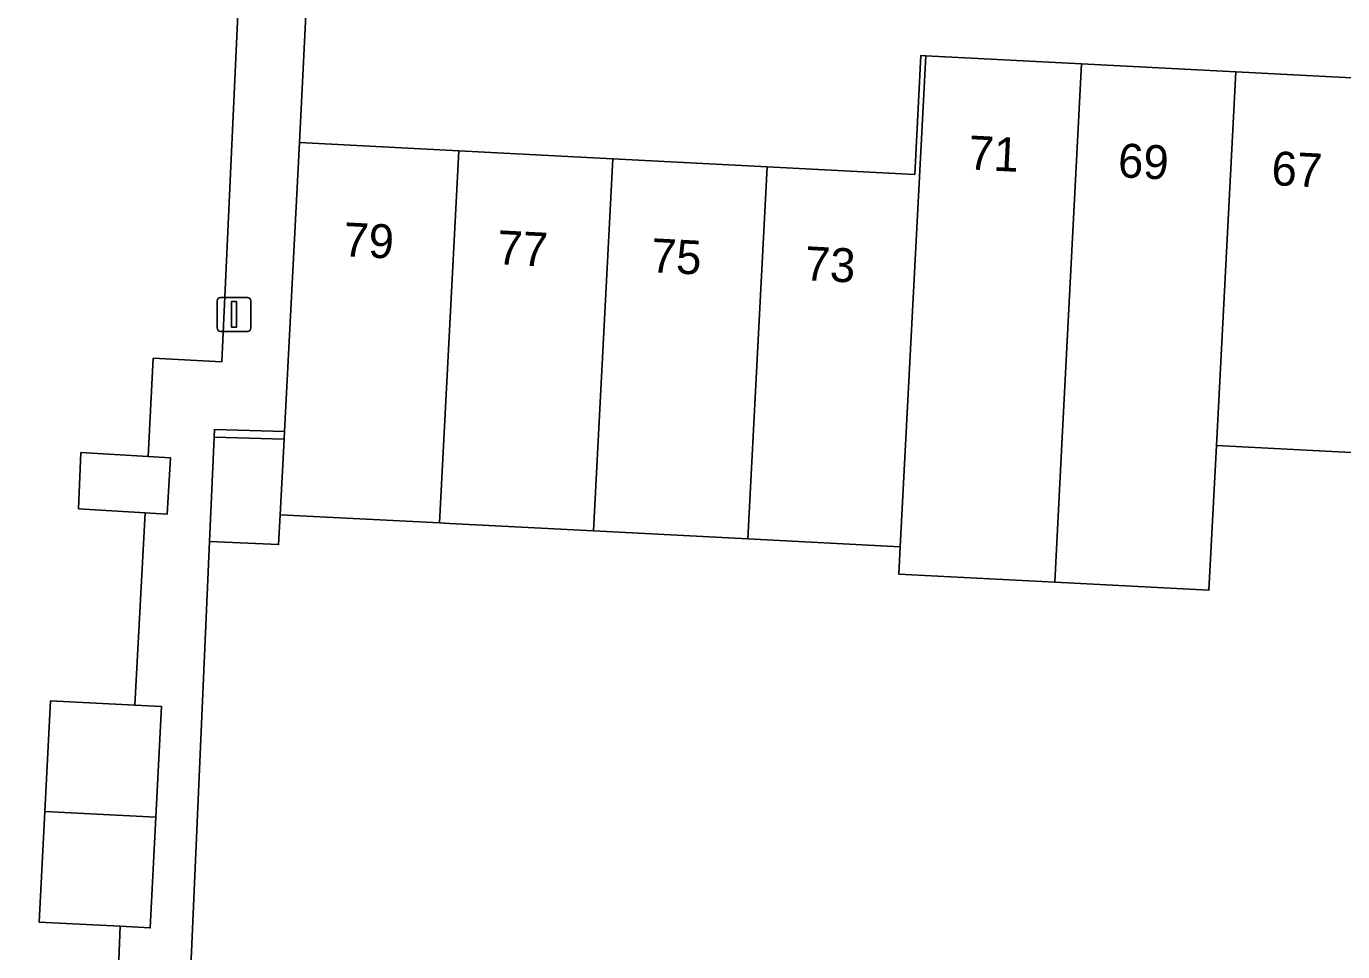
# Model space of a CAD drawing. Extents: x 162989 to 165008, y 383432 to 384338.
# Drawn here: x 164589.06 to 164627.87, y 383560.11 to 383587.38 of the extents above; entities that cross this region are included whole.
import ezdxf

# ---------------------------------------------------------------- set-up
doc = ezdxf.new("R2010")
doc.units = 0
for name, color, linetype in [('IMGEO_Erf', 7, 'Continuous'), ('IMGEO_Lichtmast', 7, 'Continuous'), ('IMGEO_Pand', 7, 'Continuous'), ('IMGEO_Pand_nummerreeks', 7, 'Continuous'), ('IMGEO_Voetpad_open', 7, 'Continuous')]:
    doc.layers.add(name, color=color, linetype=linetype)

msp = doc.modelspace()

# ---------------------------------------------------------------- linework, layer by layer
at = {"layer": 'IMGEO_Erf'}
for points in [[(164566.236, 383528.05), (164592.83, 383536.475), (164598.87, 383538.596), (164591.765, 383559.358), (164591.832, 383560.855), (164589.439, 383560.978), (164589.606, 383564.235), (164589.773, 383567.498), (164592.264, 383567.37), (164592.564, 383573.044), (164590.604, 383573.162), (164590.67, 383574.82), (164592.651, 383574.701), (164592.804, 383577.597), (164594.823, 383577.493), (164595.423, 383590.511), (164594.153, 383590.576), (164594.03, 383588.164), (164591.967, 383588.27), (164592.09, 383590.682), (164592.412, 383596.975), (164583.19, 383597.473)], [(164643.003, 383592.022), (164615.859, 383593.428), (164615.767, 383592.178), (164597.566, 383593.079), (164597.113, 383583.958), (164601.81, 383583.715), (164606.355, 383583.48), (164610.9, 383583.244), (164615.25, 383583.019), (164615.431, 383586.524), (164615.576, 383586.516), (164620.171, 383586.279), (164624.716, 383586.043), (164629.261, 383585.808)], [(164628.689, 383574.794), (164624.144, 383575.03), (164623.923, 383570.759), (164619.378, 383570.994), (164614.782, 383571.231), (164614.824, 383572.041), (164610.33, 383572.274), (164605.785, 383572.509), (164601.538, 383572.729), (164601.24, 383572.744), (164596.544, 383572.988), (164596.498, 383572.108), (164594.464, 383572.197), (164593.915, 383559.664)]]:
    msp.add_lwpolyline(points, dxfattribs=at)
msp.add_lwpolyline([(164596.671, 383575.44), (164594.609, 383575.503), (164594.599, 383575.277), (164596.659, 383575.214)], close=True, dxfattribs=at)
at = {"layer": 'IMGEO_Lichtmast'}
for p, q in [((164594.687, 383578.492), (164594.687, 383579.292)), ((164594.687, 383579.292), (164594.687, 383578.492)), ((164594.787, 383579.392), (164595.577, 383579.392)), ((164595.577, 383579.392), (164594.787, 383579.392)), ((164595.677, 383579.292), (164595.677, 383578.492)), ((164595.677, 383578.492), (164595.677, 383579.292)), ((164595.577, 383578.392), (164594.787, 383578.392)), ((164594.787, 383578.392), (164595.577, 383578.392))]:
    msp.add_line(p, q, dxfattribs=at)
msp.add_lwpolyline([(164595.107, 383579.267), (164595.257, 383579.267), (164595.257, 383578.517), (164595.107, 383578.517), (164595.107, 383579.267)], dxfattribs=at)
for centre, start, end in [((164594.787, 383579.292), 90, 180), ((164594.787, 383579.292), 90, 180), ((164595.577, 383579.292), 0, 90), ((164595.577, 383579.292), 360, 90), ((164594.787, 383578.492), 180, 270), ((164594.787, 383578.492), 180, 270), ((164595.577, 383578.492), 270, 0), ((164595.577, 383578.492), 270, 0)]:
    msp.add_arc(centre, 0.1, start, end, dxfattribs=at)
at = {"layer": 'IMGEO_Pand'}
for points in [[(164610.33, 383572.274), (164614.824, 383572.041), (164615.576, 383586.516), (164615.431, 383586.524), (164615.25, 383583.019), (164610.9, 383583.244)], [(164620.171, 383586.279), (164615.576, 383586.516), (164614.824, 383572.041), (164614.782, 383571.231), (164619.378, 383570.994), (164619.599, 383575.265)], [(164624.716, 383586.043), (164620.171, 383586.279), (164619.599, 383575.265), (164619.378, 383570.994), (164623.923, 383570.759), (164624.144, 383575.03)], [(164628.689, 383574.794), (164629.261, 383585.808), (164624.716, 383586.043), (164624.144, 383575.03)], [(164601.81, 383583.715), (164597.113, 383583.958), (164596.671, 383575.44), (164596.659, 383575.214), (164596.544, 383572.988), (164601.24, 383572.744)], [(164601.24, 383572.744), (164601.538, 383572.729), (164605.785, 383572.509), (164606.355, 383583.48), (164601.81, 383583.715)], [(164610.33, 383572.274), (164610.9, 383583.244), (164606.355, 383583.48), (164605.785, 383572.509)], [(164596.544, 383572.988), (164596.659, 383575.214), (164594.599, 383575.277), (164594.464, 383572.197), (164596.498, 383572.108)], [(164592.651, 383574.701), (164590.67, 383574.82), (164590.604, 383573.162), (164592.564, 383573.044), (164593.215, 383573.005), (164593.315, 383574.661)], [(164592.881, 383564.068), (164593.048, 383567.33), (164592.264, 383567.37), (164589.773, 383567.498), (164589.606, 383564.235)], [(164592.881, 383564.068), (164589.606, 383564.235), (164589.439, 383560.978), (164591.832, 383560.855), (164592.715, 383560.81)]]:
    msp.add_lwpolyline(points, close=True, dxfattribs=at)
at = {"layer": 'IMGEO_Voetpad_open'}
msp.add_lwpolyline([(164593.915, 383559.664), (164594.464, 383572.197), (164594.599, 383575.277), (164594.609, 383575.503), (164596.671, 383575.44), (164597.113, 383583.958), (164597.566, 383593.079), (164595.556, 383593.106), (164595.423, 383590.511), (164594.823, 383577.493), (164592.804, 383577.597), (164592.651, 383574.701), (164593.315, 383574.661), (164593.215, 383573.005), (164592.564, 383573.044), (164592.264, 383567.37), (164593.048, 383567.33), (164592.881, 383564.068), (164592.715, 383560.81), (164591.832, 383560.855), (164591.765, 383559.358)], dxfattribs=at)

# ---------------------------------------------------------------- texts
at = {"layer": 'IMGEO_Pand_nummerreeks'}
for s, rotation, p in [('71', 357.0378, (164616.812, 383583.168)), ('69', 357.0378, (164621.224, 383582.939)), ('67', 357.0357, (164625.749, 383582.705)), ('79', 357.0378, (164598.385, 383580.608)), ('77', 357.0363, (164602.919, 383580.373)), ('75', 357.0363, (164607.454, 383580.138)), ('73', 357.0363, (164611.988, 383579.903))]:
    msp.add_text(s, height=1, rotation=rotation, dxfattribs=at).set_placement(p)

doc.saveas('drawing.dxf')
